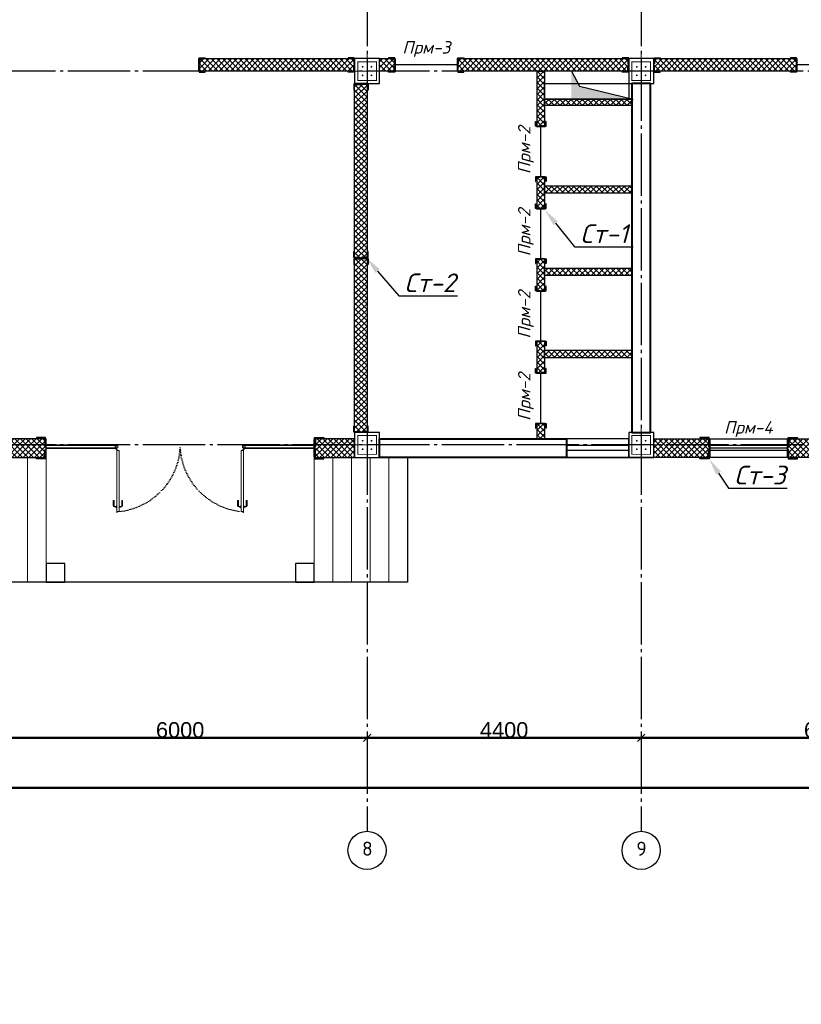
# Model space of a CAD drawing. Header units: millimetres. Extents: x -33345 to 4712671, y -3392 to 121473.
# Tile 270 of 656: x 1453483 to 1466028, y 60009 to 75810. Entities that reach past the tile are written whole.
import ezdxf
from ezdxf import colors
from ezdxf.entities.mleader import LeaderData, LeaderLine
from ezdxf.math import Vec2, Vec3

# ---------------------------------------------------------------- set-up
doc = ezdxf.new("R2010")
doc.units = ezdxf.units.MM
for name, pattern in [('CENTER2', [28.575, 19.05, -3.175, 3.175, -3.175]), ('DOT', [0.25, 0, -0.25]), ('ГОСТ 2.303 5', [24, 20, -1.5, 1, -1.5])]:
    doc.linetypes.add(name, pattern=pattern)
for name, color, linetype, lineweight in [('.', 7, 'Continuous', 15), ('5   0.30', 1, 'Continuous', 30), ('doors', 250, 'Continuous', 5), ('размер 0.09', 175, 'Continuous', 9)]:
    doc.layers.add(name, color=color, linetype=linetype, lineweight=lineweight)
for name, color, linetype in [('00-Axes', 1, 'CENTER2'), ('HA', 9, 'Continuous'), ('KIK-0-HSL-HTC', 7, 'Continuous')]:
    doc.layers.add(name, color=color, linetype=linetype)
doc.styles.add('ISO', font='isocpeui.ttf')
doc.styles.add('ISOCPEUR', font='isocpeui.ttf', dxfattribs={"height": 300})
doc.styles.add('ISOCPEUR_1.00', font='isocpeui.ttf')
doc.styles.get("Standard").update_dxf_attribs({"font": 'arial.ttf'})
doc.styles.add('ГОСТ 250', font='isocpeui.ttf', dxfattribs={"height": 250})
doc.dimstyles.new('ISO-25$0', dxfattribs={"dimtxt": 300, "dimasz": 200, "dimexe": 100, "dimexo": 300, "dimgap": 50, "dimtad": 1, "dimdec": 0, "dimtxsty": 'Standard', "dimblk": 'OBLIQUE', "dimcen": 250, "dimadec": 0, "dimazin": 0, "dimtfac": 1, "dimtdec": 0, "dimtmove": 0, "dimatfit": 3, "dimldrblk": 'OBLIQUE', "dimfxl": 1.25, "dimarcsym": 0})
pattern_1 = [(45, (-51557.93, -1455798.857), (-44.9012806, 44.9012806), []), (135, (-51557.93, -1455798.857), (-44.9012806, -44.9012806), [])]

# ---------------------------------------------------------------- blocks, each defined once
blk = doc.blocks.new('column')
at = {"lineweight": 0}
for points in [[(-68, 56, -1), (-68, 86, -1)], [(68, 56, 1), (68, 86, 1)], [(-68, -56, 1), (-68, -86, 1)], [(68, -56, -1), (68, -86, -1)]]:
    blk.add_hatch(color=0, dxfattribs=at).paths.add_polyline_path(points)
at = {"color": 0, "lineweight": 0}
for p, q in [((0, 300), (0, -300)), ((300, 0), (-300, 0))]:
    blk.add_line(p, q, dxfattribs=at)
at = {"lineweight": 30}
blk.add_lwpolyline([(-200, 200), (200, 200), (200, -200), (-200, -200)], close=True, dxfattribs=at)
at = {"color": 0, "lineweight": 0, "const_width": 15}
blk.add_lwpolyline([(150, -150), (150, 150), (-150, 150), (-150, -150)], close=True, dxfattribs=at)
blk = doc.blocks.new('_ArchTick')
at = {"color": 0, "linetype": 'ByBlock', "const_width": 0.15}
blk.add_lwpolyline([(-0.5, -0.5), (0.5, 0.5)], dxfattribs=at)
blk = doc.blocks.new('*D38')
at = {"color": 0, "lineweight": -2, "transparency": 16777216}
for p, q in [((21911, -1402), (21911, -1401)), ((21911, -1402), (27911, -1402)), ((27911, -1402), (27911, -1401))]:
    blk.add_line(p, q, dxfattribs=at)
at = {"layer": 'Defpoints', "color": 0, "lineweight": 0, "transparency": 16777216}
for p in [(21911, -1402), (27911, -1402), (27911, -1402)]:
    blk.add_point(p, dxfattribs=at)
at = {"color": 0, "lineweight": -2, "transparency": 16777216, "xscale": 120, "yscale": 120, "zscale": 120, "rotation": 180}
blk.add_blockref('_ArchTick', (21911, -1402), dxfattribs=at)
at = {"color": 0, "lineweight": -2, "transparency": 16777216, "xscale": 120, "yscale": 120, "zscale": 120}
blk.add_blockref('_ArchTick', (27911, -1402), dxfattribs=at)
at = {"color": 0, "lineweight": 0, "transparency": 16777216, "insert": (24911, -1277), "char_height": 250, "attachment_point": 5}
blk.add_mtext('6000', dxfattribs=at)
blk = doc.blocks.new('_Oblique')
at = {"color": 0, "linetype": 'ByBlock', "lineweight": -2}
blk.add_line((-0.5, -0.5), (0.5, 0.5), dxfattribs=at)
blk = doc.blocks.new('*D39')
at = {"color": 0, "lineweight": -2, "transparency": 16777216}
for p, q in [((27911, -1402), (32311, -1402)), ((27911, -1403), (27911, -1403)), ((32311, -1402), (32311, -1401))]:
    blk.add_line(p, q, dxfattribs=at)
at = {"layer": 'Defpoints', "color": 0, "lineweight": 0, "transparency": 16777216}
for p in [(27911, -1402), (32311, -1402), (32311, -1402)]:
    blk.add_point(p, dxfattribs=at)
at = {"color": 0, "lineweight": -2, "transparency": 16777216, "xscale": 120, "yscale": 120, "zscale": 120, "rotation": 180}
blk.add_blockref('_ArchTick', (27911, -1402), dxfattribs=at)
at = {"color": 0, "lineweight": -2, "transparency": 16777216, "xscale": 120, "yscale": 120, "zscale": 120}
blk.add_blockref('_ArchTick', (32311, -1402), dxfattribs=at)
at = {"color": 0, "lineweight": 0, "transparency": 16777216, "insert": (30111, -1277), "char_height": 250, "attachment_point": 5}
blk.add_mtext('4400', dxfattribs=at)
blk = doc.blocks.new('*D24')
at = {"color": 0, "lineweight": -2, "transparency": 16777216}
for p, q in [((1076847, -1539113), (1076847, -1539113)), ((1076847, -1539114), (1082847, -1539114)), ((1082847, -1539113), (1082847, -1539113))]:
    blk.add_line(p, q, dxfattribs=at)
at = {"layer": 'Defpoints', "color": 0, "lineweight": 50, "transparency": 16777216}
for p in [(1076847, -1539114), (1082847, -1539114), (1082847, -1539114)]:
    blk.add_point(p, dxfattribs=at)
at = {"color": 0, "lineweight": -2, "transparency": 16777216, "xscale": 120, "yscale": 120, "zscale": 120, "rotation": 180}
blk.add_blockref('_ArchTick', (1076847, -1539114), dxfattribs=at)
at = {"color": 0, "lineweight": -2, "transparency": 16777216, "xscale": 120, "yscale": 120, "zscale": 120}
blk.add_blockref('_ArchTick', (1082847, -1539114), dxfattribs=at)
at = {"color": 0, "lineweight": 0, "transparency": 16777216, "insert": (1079847, -1538988), "char_height": 250, "attachment_point": 5}
blk.add_mtext('6000', dxfattribs=at)
blk = doc.blocks.new('*D33')
at = {"color": 0, "lineweight": -2, "transparency": 16777216}
for p, q in [((-15089, -2202), (-15089, -2201)), ((44311, -2202), (-15089, -2202)), ((44311, -2202), (44311, -2201))]:
    blk.add_line(p, q, dxfattribs=at)
at = {"layer": 'Defpoints', "color": 0, "lineweight": 0, "transparency": 16777216}
for p in [(-15089, -2202), (-15089, -2202), (44311, -2202)]:
    blk.add_point(p, dxfattribs=at)
at = {"color": 0, "lineweight": -2, "transparency": 16777216, "xscale": 120, "yscale": 120, "zscale": 120, "rotation": 180}
blk.add_blockref('_ArchTick', (-15089, -2202), dxfattribs=at)
at = {"color": 0, "lineweight": -2, "transparency": 16777216, "xscale": 120, "yscale": 120, "zscale": 120}
blk.add_blockref('_ArchTick', (44311, -2202), dxfattribs=at)
at = {"color": 0, "lineweight": 0, "transparency": 16777216, "insert": (14611, -2077), "char_height": 250, "attachment_point": 5}
blk.add_mtext('59400', dxfattribs=at)
blk = doc.blocks.new('*U3545')
at = {"color": 0, "linetype": 'ByBlock', "lineweight": -2, "ltscale": 100}
blk.add_lwpolyline([(0, 0), (63, 0), (63, 2.7, 0.414214), (60.7, 5), (12, 5, -0.414214), (5, 12), (5, 60.7, 0.414214), (2.7, 63), (0, 63)], format="xyb", close=True, dxfattribs=at)
blk = doc.blocks.new('A$C0829442C')
at = {"layer": '5   0.30', "lineweight": 30, "ltscale": 200}
blk.add_line((0, 131), (0, 13.5), dxfattribs=at)
at = {"layer": '5   0.30', "lineweight": 30, "ltscale": 200, "xscale": -1, "rotation": 180}
blk.add_blockref('*U3545', (3.9, 146.4), dxfattribs=at)
at = {"layer": '5   0.30', "lineweight": 30, "ltscale": 200}
blk.add_blockref('*U3545', (3.9, 0), dxfattribs=at)
blk = doc.blocks.new('кывнорр')
at = {"color": 6, "lineweight": 30}
blk.add_lwpolyline([(1514816, 1530334), (1513466, 1530334), (1513466, 1530584), (1514816, 1530584)], close=True, dxfattribs=at)
blk = doc.blocks.new('fgfggggffsss')
at = {"layer": '00-Axes', "color": 251, "linetype": 'ГОСТ 2.303 5', "ltscale": 50, "true_color": 0x636466}
for points in [[(27910.7, 15497.8), (27910.7, -2902.2)], [(32310.7, 15497.8), (32310.7, -2902.2)], [(44510.7, 9297.8), (-20089.3, 9297.8)], [(44510.7, 3297.8), (-20089.3, 3297.8)]]:
    blk.add_lwpolyline(points, dxfattribs=at)
at = {"layer": '00-Axes', "color": 219, "linetype": 'ByBlock', "ltscale": 100, "true_color": 0x642165}
for centre in [(27910.7, -3208.2), (32310.7, -3208.2)]:
    blk.add_circle(centre, 306, dxfattribs=at)
at = {"layer": '00-Axes', "color": 219, "linetype": 'ByBlock', "ltscale": 100, "true_color": 0x642165, "char_height": 226.059, "attachment_point": 1, "style": 'ISOCPEUR_1.00'}
for s, insert in [('\\pxqc;{\\fISOCPEUR|b0|i0|c204|p34;8}', (27529.5, -3068.4)), ('\\pxqc;{\\fISOCPEUR|b0|i0|c204|p34;9}', (31929.5, -3068.4))]:
    blk.add_mtext_dynamic_manual_height_columns(s, width=772.479, gutter_width=706.4, heights=[0], dxfattribs=dict(at, insert=insert))
at = {"color": 18, "lineweight": 0, "true_color": 0x000000}
for base, p1, p2, picture, middle in [((27910.7, -1402.2), (21910.7, -1402.2), (27910.7, -1402.2), '*D38', (24910.7, -1276.6)), ((32310.7, -1402.2), (27910.7, -1402.2), (32310.7, -1402.2), '*D39', (30110.7, -1276.6)), ((-15089.3, -2202.2), (44310.7, -2202.2), (-15089.3, -2202.2), '*D33', (14610.7, -2076.6))]:
    dim = blk.add_linear_dim(base=base, p1=p1, p2=p2, dimstyle='ISO-25$0', dxfattribs=at)
    dim.commit()
    dim.dimension.update_dxf_attribs({"geometry": picture, "text_midpoint": middle})
dim = blk.add_linear_dim(base=(38310.7, -1402.2), p1=(32310.7, -1402.2), p2=(38310.7, -1402.2), dimstyle='ISO-25$0', dxfattribs=at)
dim.commit()
dim.dimension.update_dxf_attribs({"geometry": '*D24', "text_midpoint": (35310.7, -1276.6), "insert": (-1044536.1, 1537711.9)})

msp = doc.modelspace()

# ---------------------------------------------------------------- hatches: boundary and pattern name
at = {"layer": '.', "true_color": 0x636466}
h = msp.add_hatch(color=251, dxfattribs=at)
h.dxf.hatch_style = 1
h.paths.add_polyline_path([(1462465.448, 74743.748), (1462338.366, 74984.993), (1462338.366, 74534.993), (1463328.311, 74534.993)])
at = {"layer": 'KIK-0-HSL-HTC', "lineweight": 0}
h = msp.add_hatch(dxfattribs=at)
h.set_pattern_fill('ANSI37', color=154, scale=20)
h.set_pattern_definition(pattern_1)
h.paths.add_polyline_path([(1416258.311, 81184.993), (1417158.311, 81184.993), (1417158.311, 80884.993), (1416258.311, 80884.993)])
h.paths.add_polyline_path([(1418408.311, 81184.993), (1419708.311, 81184.993), (1419708.311, 80884.993), (1418408.311, 80884.993)])
h.paths.add_polyline_path([(1420958.311, 81184.993), (1421858.311, 81184.993), (1421858.311, 80884.993), (1420958.311, 80884.993)])
h.paths.add_polyline_path([(1422258.311, 81184.993), (1423158.311, 81184.993), (1423158.311, 80884.993), (1422258.311, 80884.993)])
h.paths.add_polyline_path([(1424408.311, 81184.993), (1425708.311, 81184.993), (1425708.311, 80884.993), (1424408.311, 80884.993)])
h.paths.add_polyline_path([(1426958.311, 81184.993), (1427858.311, 81184.993), (1427858.311, 80884.993), (1426958.311, 80884.993)])
h.paths.add_polyline_path([(1415858.311, 79884.993), (1416158.311, 79884.993), (1416158.311, 80784.993), (1415858.311, 80784.993)])
h.paths.add_polyline_path([(1416158.311, 78634.993), (1416158.311, 76809.993), (1415858.311, 76809.993), (1415858.311, 78634.993)])
h.paths.add_polyline_path([(1416158.311, 74784.993), (1416158.311, 74184.993), (1415858.311, 74184.993), (1415858.311, 74784.993)])
h.paths.add_polyline_path([(1415858.311, 72934.993), (1416158.311, 72934.993), (1416158.311, 71334.993), (1415858.311, 71334.993)])
h.paths.add_polyline_path([(1415858.311, 70084.993), (1416158.311, 70084.993), (1416158.311, 69184.993), (1415858.311, 69184.993)])
h.paths.add_polyline_path([(1417858.311, 69084.993), (1416258.311, 69084.993), (1416258.311, 68784.993), (1417858.311, 68784.993)])
h.paths.add_polyline_path([(1419558.311, 69084.993), (1418858.311, 69084.993), (1418858.311, 68784.993), (1419558.311, 68784.993)])
h.paths.add_polyline_path([(1421258.311, 69084.993), (1420558.311, 69084.993), (1420558.311, 68784.993), (1421258.311, 68784.993)])
h.paths.add_polyline_path([(1423408.198, 69084.993), (1422258.311, 69084.993), (1422258.311, 68784.993), (1423408.198, 68784.993)])
h.paths.add_polyline_path([(1425583.311, 68784.993), (1424008.198, 68784.993), (1424008.198, 69084.993), (1425583.311, 69084.993)])
h.paths.add_polyline_path([(1427858.311, 68784.993), (1427083.311, 68784.993), (1427083.311, 69084.993), (1427858.311, 69084.993)])
h.paths.add_polyline_path([(1431158.311, 69084.993), (1430108.311, 69084.993), (1430108.311, 68784.993), (1431158.311, 68784.993)])
h.paths.add_polyline_path([(1447258.311, 69084.993), (1448158.311, 69084.993), (1448158.311, 68784.993), (1447258.311, 68784.993)])
h.paths.add_polyline_path([(1449408.311, 69084.993), (1450708.311, 69084.993), (1450708.311, 68784.993), (1449408.311, 68784.993)])
h.paths.add_polyline_path([(1451958.311, 69084.993), (1452858.311, 69084.993), (1452858.311, 68784.993), (1451958.311, 68784.993)])
h.paths.add_polyline_path([(1453908.311, 69084.993), (1453258.311, 69084.993), (1453258.311, 68784.993), (1453908.311, 68784.993)])
h.paths.add_polyline_path([(1458858.311, 69084.993), (1458208.311, 69084.993), (1458208.311, 68784.993), (1458858.311, 68784.993)])
h.paths.add_polyline_path([(1463658.311, 69084.993), (1464558.311, 69084.993), (1464558.311, 68784.993), (1463658.311, 68784.993)])
h.paths.add_polyline_path([(1465808.311, 69084.993), (1467108.311, 69084.993), (1467108.311, 68784.993), (1465808.311, 68784.993)])
h.paths.add_polyline_path([(1468358.311, 69084.993), (1469258.311, 69084.993), (1469258.311, 68784.993), (1468358.311, 68784.993)])
h.paths.add_polyline_path([(1469658.311, 69084.993), (1470558.311, 69084.993), (1470558.311, 68784.993), (1469658.311, 68784.993)])
h.paths.add_polyline_path([(1471808.311, 69084.993), (1473108.311, 69084.993), (1473108.311, 68784.993), (1471808.311, 68784.993)])
h.paths.add_polyline_path([(1474358.311, 69084.993), (1475258.311, 69084.993), (1475258.311, 68784.993), (1474358.311, 68784.993)])
h.paths.add_polyline_path([(1475358.311, 69934.993), (1475658.311, 69934.993), (1475658.311, 69184.993), (1475358.311, 69184.993)])
h.paths.add_polyline_path([(1475358.311, 72784.993), (1475658.311, 72784.993), (1475658.311, 71184.993), (1475358.311, 71184.993)])
h.paths.add_polyline_path([(1475658.311, 74784.993), (1475658.311, 74034.993), (1475358.311, 74034.993), (1475358.311, 74784.993)])
h.paths.add_polyline_path([(1475358.311, 75809.993), (1475658.311, 75809.993), (1475658.311, 75184.993), (1475358.311, 75184.993)])
h.paths.add_polyline_path([(1475358.311, 78634.993), (1475658.311, 78634.993), (1475658.311, 76809.993), (1475358.311, 76809.993)])
h.paths.add_polyline_path([(1475658.311, 80784.993), (1475658.311, 79884.993), (1475358.311, 79884.993), (1475358.311, 80784.993)])
h.paths.add_polyline_path([(1474358.311, 81184.993), (1475258.311, 81184.993), (1475258.311, 80884.993), (1474358.311, 80884.993)])
h.paths.add_polyline_path([(1471808.311, 81184.993), (1473108.311, 81184.993), (1473108.311, 80884.993), (1471808.311, 80884.993)])
h.paths.add_polyline_path([(1469658.311, 81184.993), (1470558.311, 81184.993), (1470558.311, 80884.993), (1469658.311, 80884.993)])
h.paths.add_polyline_path([(1468358.311, 81184.993), (1469258.311, 81184.993), (1469258.311, 80884.993), (1468358.311, 80884.993)])
h.paths.add_polyline_path([(1465808.311, 81184.993), (1467108.311, 81184.993), (1467108.311, 80884.993), (1465808.311, 80884.993)])
h.paths.add_polyline_path([(1463658.311, 81184.993), (1464558.311, 81184.993), (1464558.311, 80884.993), (1463658.311, 80884.993)])
h.paths.add_polyline_path([(1457958.311, 81184.993), (1458858.311, 81184.993), (1458858.311, 80884.993), (1457958.311, 80884.993)])
h.paths.add_polyline_path([(1455408.311, 81184.993), (1456708.311, 81184.993), (1456708.311, 80884.993), (1455408.311, 80884.993)])
h.paths.add_polyline_path([(1453258.311, 81184.993), (1454158.311, 81184.993), (1454158.311, 80884.993), (1453258.311, 80884.993)])
h.paths.add_polyline_path([(1451958.311, 81184.993), (1452858.311, 81184.993), (1452858.311, 80884.993), (1451958.311, 80884.993)])
h.paths.add_polyline_path([(1449408.311, 81184.993), (1450708.311, 81184.993), (1450708.311, 80884.993), (1449408.311, 80884.993)])
h.paths.add_polyline_path([(1447258.311, 81184.993), (1448158.311, 81184.993), (1448158.311, 80884.993), (1447258.311, 80884.993)])
h.paths.add_polyline_path([(1440258.311, 81184.993), (1446858.311, 81184.993), (1446858.311, 80884.993), (1440258.311, 80884.993)])
h.paths.add_polyline_path([(1438958.311, 81184.993), (1439858.311, 81184.993), (1439858.311, 80884.993), (1438958.311, 80884.993)])
h.paths.add_polyline_path([(1436408.311, 81184.993), (1437708.311, 81184.993), (1437708.311, 80884.993), (1436408.311, 80884.993)])
h.paths.add_polyline_path([(1434258.311, 81184.993), (1435158.311, 81184.993), (1435158.311, 80884.993), (1434258.311, 80884.993)])
h.paths.add_polyline_path([(1415858.311, 75809.993), (1415858.311, 75184.993), (1416158.311, 75184.993), (1416158.311, 75809.993)])
h = msp.add_hatch(dxfattribs=at)
h.set_pattern_fill('ANSI37', color=154, scale=20)
h.set_pattern_definition(pattern_1)
h.paths.add_polyline_path([(1416158.311, 77364.993), (1417748.311, 77364.993), (1417748.311, 77164.993), (1416158.311, 77164.993)])
h.paths.add_polyline_path([(1419118.311, 80884.993), (1419118.311, 77364.993), (1420608.311, 77364.993), (1420608.311, 77164.993), (1418748.311, 77164.993), (1418748.311, 77364.993), (1418998.311, 77364.993), (1418998.311, 80884.993)])
h.paths.add_polyline_path([(1421978.311, 77364.993), (1423688.311, 77364.993), (1423688.311, 77164.993), (1421608.311, 77164.993), (1421608.311, 77364.993), (1421858.311, 77364.993), (1421858.311, 80784.993), (1421978.311, 80784.993)])
h.paths.add_polyline_path([(1424958.311, 77735.437), (1424958.311, 77364.993), (1426608.311, 77364.993), (1426608.311, 77164.993), (1424688.311, 77164.993), (1424688.311, 77364.993), (1424838.311, 77364.993), (1424838.311, 77735.437)])
h.paths.add_polyline_path([(1424838.311, 80335.437), (1424838.311, 80884.993), (1424958.311, 80884.993), (1424958.311, 80335.437)])
h.paths.add_polyline_path([(1427978.311, 77364.993), (1429588.311, 77364.993), (1429588.311, 77164.993), (1427608.311, 77164.993), (1427608.311, 77364.993), (1427858.311, 77364.993), (1427858.311, 80784.993), (1427978.311, 80784.993)])
h.paths.add_polyline_path([(1430958.311, 77364.993), (1432888.311, 77364.993), (1432888.311, 77164.993), (1430588.311, 77164.993), (1430588.311, 77364.993), (1430838.311, 77364.993), (1430838.311, 80884.993), (1430958.311, 80884.993)])
h.paths.add_polyline_path([(1435598.311, 77364.993), (1435598.311, 77164.993), (1433888.311, 77164.993), (1433888.311, 77364.993)])
h.paths.add_polyline_path([(1434138.311, 77364.993), (1434258.311, 77364.993), (1434258.311, 80784.993), (1434138.311, 80784.993)])
h.paths.add_polyline_path([(1436848.311, 77364.993), (1436968.311, 77364.993), (1436968.311, 80884.993), (1436848.311, 80884.993)])
h.paths.add_polyline_path([(1436598.311, 77164.993), (1436598.311, 77364.993), (1438608.311, 77364.993), (1438608.311, 77164.993)])
h.paths.add_polyline_path([(1439958.311, 77364.993), (1439958.311, 77164.993), (1439608.311, 77164.993), (1439608.311, 77364.993)])
h.paths.add_polyline_path([(1421958.311, 72164.993), (1421958.311, 72284.993), (1420643.311, 72284.993), (1420643.311, 73504.993), (1420938.311, 73504.993), (1420938.311, 73624.993), (1420643.311, 73624.993), (1420643.311, 74984.993), (1420523.311, 74984.993), (1420523.311, 73624.993), (1420403.311, 73624.993), (1420403.311, 73504.993), (1420523.311, 73504.993), (1420523.311, 72284.993), (1419308.311, 72284.993), (1419308.311, 73504.993), (1419603.311, 73504.993), (1419603.311, 73624.993), (1419308.311, 73624.993), (1419308.311, 74984.993), (1419188.311, 74984.993), (1419188.311, 69084.993), (1419308.311, 69084.993), (1419308.311, 72164.993)])
h.paths.add_polyline_path([(1419573.311, 75184.993), (1416258.311, 75184.993), (1416258.311, 74984.993), (1419573.311, 74984.993)])
h.paths.add_polyline_path([(1420908.311, 75184.993), (1420373.311, 75184.993), (1420373.311, 74984.993), (1420908.311, 74984.993)])
h.paths.add_polyline_path([(1421708.311, 74984.993), (1421858.311, 74984.993), (1421858.311, 75184.993), (1421708.311, 75184.993)])
h.paths.add_polyline_path([(1423358.311, 75184.993), (1423358.311, 74984.993), (1422258.311, 74984.993), (1422258.311, 75184.993)])
h.paths.add_polyline_path([(1422158.311, 73624.993), (1422158.311, 73504.993), (1422646.676, 73504.993), (1422646.676, 73624.993)])
h.paths.add_polyline_path([(1421958.311, 73624.993), (1421738.311, 73624.993), (1421738.311, 73504.993), (1421958.311, 73504.993)], flags=17)
h.paths.add_polyline_path([(1417858.311, 72934.993), (1418268.311, 72934.993), (1418268.311, 72814.993), (1417858.311, 72814.993)])
h.paths.add_polyline_path([(1419068.311, 72934.993), (1419188.311, 72934.993), (1419188.311, 72814.993), (1419068.311, 72814.993)])
h.paths.add_polyline_path([(1416658.311, 72814.993), (1416158.311, 72814.993), (1416158.311, 72934.993), (1416658.311, 72934.993)])
h.paths.add_polyline_path([(1419458.311, 70384.993), (1419308.311, 70384.993), (1419308.311, 70504.993), (1419458.311, 70504.993)], flags=17)
h.paths.add_polyline_path([(1421958.311, 70504.993), (1420458.311, 70504.993), (1420458.311, 70384.993), (1421958.311, 70384.993)], flags=17)
h.paths.add_polyline_path([(1422158.311, 70504.993), (1422158.311, 70384.993), (1422448.311, 70384.993), (1422448.311, 70504.993)])
h.paths.add_polyline_path([(1424458.311, 70504.993), (1424458.311, 70384.993), (1424608.311, 70384.993), (1424608.311, 70504.993)])
h.paths.add_polyline_path([(1424728.311, 69084.993), (1424608.311, 69084.993), (1424608.311, 74984.993), (1424728.311, 74984.993)])
h.paths.add_polyline_path([(1424468.311, 73504.993), (1424468.311, 73624.993), (1424608.311, 73624.993), (1424608.311, 73504.993)], flags=17)
h.paths.add_polyline_path([(1424358.311, 74984.993), (1424358.311, 75184.993), (1427858.311, 75184.993), (1427858.311, 74984.993)])
h.paths.add_polyline_path([(1427978.311, 74784.993), (1427978.311, 69184.993), (1427858.311, 69184.993), (1427858.311, 74784.993)])
h.paths.add_polyline_path([(1431158.311, 74984.993), (1431158.311, 69084.993), (1431038.311, 69084.993), (1431038.311, 74984.993)])
h.paths.add_polyline_path([(1433858.311, 75184.993), (1433858.311, 74984.993), (1430288.646, 74984.993), (1430288.646, 75184.993)])
h.paths.add_polyline_path([(1428258.311, 75184.993), (1429288.646, 75184.993), (1429288.646, 74984.993), (1428258.311, 74984.993)])
h.paths.add_polyline_path([(1450588.311, 80884.993), (1450708.311, 80884.993), (1450708.311, 77364.994), (1450588.311, 77364.994)])
h.paths.add_polyline_path([(1450958.311, 77164.993), (1448508.311, 77164.993), (1448508.311, 77364.994), (1450958.311, 77364.994)])
h.paths.add_polyline_path([(1447508.311, 77164.993), (1447158.311, 77164.993), (1447158.311, 77365.994), (1447508.311, 77365.994)])
h.paths.add_polyline_path([(1456958.311, 77164.993), (1451958.311, 77164.993), (1451958.311, 77364.994), (1456958.311, 77364.994)])
h.paths.add_polyline_path([(1456588.311, 80884.993), (1456708.311, 80884.993), (1456708.311, 77364.994), (1456588.311, 77364.994)])
h.paths.add_polyline_path([(1463628.311, 77164.993), (1457958.311, 77164.993), (1457958.311, 77364.993), (1463628.311, 77364.994)])
h.paths.add_polyline_path([(1463258.311, 80784.993), (1463378.311, 80784.993), (1463378.311, 77364.994), (1463258.311, 77364.994)])
h.paths.add_polyline_path([(1469628.311, 77164.993), (1464628.311, 77164.993), (1464628.311, 77364.994), (1469628.311, 77364.994)])
h.paths.add_polyline_path([(1456358.311, 75184.993), (1458858.311, 75184.993), (1458858.311, 74984.993), (1456358.311, 74984.993)])
h.paths.add_polyline_path([(1459508.311, 74984.993), (1459258.311, 74984.993), (1459258.311, 75184.993), (1459508.311, 75184.993)])
h.paths.add_polyline_path([(1460508.311, 75184.993), (1463258.311, 75184.993), (1463258.311, 74984.993), (1460508.311, 74984.993)])
h.paths.add_polyline_path([(1465958.311, 75184.993), (1465958.311, 74984.993), (1463658.311, 74984.993), (1463658.311, 75184.993)])
h.paths.add_polyline_path([(1458858.311, 74784.993), (1459058.311, 74784.993), (1459058.311, 69184.993), (1458858.311, 69184.993)])
h.paths.add_polyline_path([(1461908.316, 73144.993), (1463308.311, 73144.993), (1463308.311, 73024.993), (1461908.316, 73024.993)])
h.paths.add_polyline_path([(1461908.316, 71824.993), (1463308.311, 71824.993), (1463308.311, 71704.993), (1461908.316, 71704.993)])
h.paths.add_polyline_path([(1461908.316, 70504.993), (1463308.311, 70504.993), (1463308.311, 70384.993), (1461908.316, 70384.993)])
h.paths.add_polyline_path([(1461788.316, 72774.993), (1461788.316, 73294.993), (1461908.316, 73294.993), (1461908.316, 72774.993)])
h.paths.add_polyline_path([(1461788.316, 71454.993), (1461788.316, 71974.993), (1461908.316, 71974.993), (1461908.316, 71454.993)])
h.paths.add_polyline_path([(1461788.316, 70134.993), (1461788.316, 70654.993), (1461908.316, 70654.993), (1461908.316, 70134.993)])
h.paths.add_polyline_path([(1461908.316, 74534.993), (1463308.311, 74534.993), (1463308.311, 74434.993), (1461908.316, 74434.993)])
h.paths.add_polyline_path([(1461788.316, 74094.993), (1461788.316, 74984.993), (1461908.316, 74984.993), (1461908.316, 74094.993)])
h.paths.add_polyline_path([(1461908.316, 69334.993), (1461908.316, 69084.993), (1461788.316, 69084.993), (1461788.316, 69334.993)])
h.paths.add_polyline_path([(1466958.311, 75184.993), (1469258.311, 75184.993), (1469258.311, 74984.993), (1466958.311, 74984.993)])
h.paths.add_polyline_path([(1471958.311, 74984.993), (1469658.311, 74984.993), (1469658.311, 75184.993), (1471958.311, 75184.993)])
h.paths.add_polyline_path([(1469258.311, 74784.993), (1469378.311, 74784.993), (1469378.311, 69184.993), (1469258.311, 69184.993)])
h.paths.add_polyline_path([(1472958.311, 75184.993), (1475258.311, 75184.993), (1475258.311, 74984.993), (1472958.311, 74984.993)])
h.paths.add_polyline_path([(1470628.311, 77364.994), (1475358.311, 77364.994), (1475358.311, 77164.993), (1470628.311, 77164.993)])
h.paths.add_polyline_path([(1469258.311, 80784.993), (1469378.311, 80784.993), (1469378.311, 77364.994), (1469258.311, 77364.994)])
edge = h.paths.add_edge_path()
edge.add_line((1422158.311, 72164.993), (1423488.311, 72164.993))
edge.add_line((1423488.311, 72164.993), (1423488.311, 70504.993))
edge.add_line((1423488.311, 70504.993), (1423248.311, 70504.993))
edge.add_line((1423248.311, 70504.993), (1423248.311, 70384.993))
edge.add_line((1423248.311, 70384.993), (1423658.311, 70384.993))
edge.add_line((1423658.311, 70384.993), (1423658.311, 70504.993))
edge.add_line((1423658.311, 70504.993), (1423608.311, 70504.993))
edge.add_line((1423608.311, 70504.993), (1423608.311, 72164.993))
edge.add_line((1423608.311, 72164.993), (1424608.311, 72164.993))
edge.add_line((1424608.311, 72164.993), (1424608.311, 72284.993))
edge.add_line((1424608.311, 72284.993), (1423608.311, 72284.993))
edge.add_line((1423608.311, 72284.993), (1423608.311, 73504.993))
edge.add_line((1423608.311, 73504.993), (1423668.311, 73504.993))
edge.add_line((1423668.311, 73504.993), (1423668.311, 73624.993))
edge.add_line((1423668.311, 73624.993), (1423446.676, 73624.993))
edge.add_line((1423446.676, 73624.993), (1423446.676, 73504.993))
edge.add_line((1423446.676, 73504.993), (1423488.311, 73504.993))
edge.add_line((1423488.311, 73504.993), (1423488.311, 72284.993))
edge.add_line((1423488.311, 72284.993), (1422158.311, 72284.993))

# ---------------------------------------------------------------- linework, layer by layer
at = {"color": 177, "lineweight": 30, "true_color": 0x293189}
for p, q in [((1460508.311, 75084.993), (1459508.311, 75084.993)), ((1466958.311, 75084.993), (1465958.311, 75084.993))]:
    msp.add_line(p, q, dxfattribs=at)
at = {"color": 6, "lineweight": 30}
for p, q in [((1461848.316, 73294.993), (1461848.316, 74094.993)), ((1461848.316, 71974.993), (1461848.316, 72774.993)), ((1461848.316, 70654.993), (1461848.315, 71454.993)), ((1461848.316, 69334.993), (1461848.316, 70134.993)), ((1465808.311, 68934.994), (1464558.311, 68934.994))]:
    msp.add_line(p, q, dxfattribs=at)
at = {"color": 5}
for p, q in [((1463258.304, 68974.993), (1462258.304, 68974.993)), ((1463258.304, 68894.993), (1462258.304, 68894.993)), ((1465808.311, 68974.993), (1464558.311, 68974.993)), ((1465808.311, 68894.993), (1464558.311, 68894.993))]:
    msp.add_line(p, q, dxfattribs=at)
at = {"color": 18, "true_color": 0x000000}
msp.add_lwpolyline([(1415858.311, 81184.993), (1475658.311, 81184.993), (1475658.311, 80154.993), (1477618.311, 80154.993), (1477618.311, 73684.993), (1475658.311, 73684.993), (1475658.311, 68784.993), (1459708.311, 68784.993), (1459708.311, 66784.993), (1452708.311, 66784.993)], dxfattribs=at)
msp.add_lwpolyline([(1462338.366, 74984.993), (1462465.448, 74743.748), (1463328.311, 74534.993)])
at = {"color": 244, "lineweight": 40, "true_color": 0x991b1e}
for points in [[(1463608.311, 74784.993), (1463308.311, 74784.993), (1463308.311, 69184.993), (1463608.311, 69184.993)], [(1459258.311, 69084.993), (1462258.304, 69084.993), (1462258.304, 68784.993), (1459258.311, 68784.993)]]:
    msp.add_lwpolyline(points, close=True, dxfattribs=at)
for points in [[(1463258.304, 69084.993), (1462258.304, 69084.993), (1462258.304, 68784.993), (1463258.304, 68784.993)], [(1464558.311, 69084.993), (1465808.311, 69084.993), (1465808.311, 68784.993), (1464558.311, 68784.993)]]:
    msp.add_lwpolyline(points, close=True)
at = {"color": 18, "lineweight": 0, "true_color": 0x000000}
for points in [[(1453608.311, 66784.993), (1453608.311, 68784.993)], [(1453908.311, 66784.993), (1453908.311, 68784.993)], [(1458208.311, 66784.993), (1458208.311, 68784.993)], [(1458508.311, 66784.993), (1458508.311, 68784.993)], [(1458808.311, 66784.993), (1458808.311, 68784.993)], [(1459108.311, 66784.993), (1459108.311, 68784.993)], [(1459408.311, 66784.993), (1459408.311, 68784.993)], [(1459708.311, 66784.993), (1459708.311, 68784.993)], [(1452408.311, 66784.993), (1459708.311, 66784.993)]]:
    msp.add_lwpolyline(points, dxfattribs=at)
at = {"color": 244, "lineweight": 30, "true_color": 0x991b1e}
for points in [[(1453908.311, 66784.993), (1454208.311, 66784.993), (1454208.311, 67084.993), (1453908.311, 67084.993)], [(1457908.311, 66784.993), (1458208.311, 66784.993), (1458208.311, 67084.993), (1457908.311, 67084.993)]]:
    msp.add_lwpolyline(points, close=True, dxfattribs=at)
at = {"layer": 'doors', "color": 5}
for p, q in [((1455016.986, 68984.993), (1453908.311, 68984.993)), ((1455016.986, 68976.812), (1453908.311, 68976.812)), ((1455016.986, 68938.633), (1453908.311, 68938.633)), ((1455016.986, 68930.452), (1453908.311, 68930.452)), ((1457099.635, 68984.993), (1458208.311, 68984.993)), ((1457099.635, 68976.812), (1458208.311, 68976.812)), ((1457099.635, 68938.633), (1458208.311, 68938.633)), ((1457099.635, 68930.452), (1458208.311, 68930.452))]:
    msp.add_line(p, q, dxfattribs=at)
at = {"layer": 'doors', "color": 250}
for p, q in [((1455016.986, 68930.452), (1455016.986, 68984.993)), ((1455016.986, 68984.993), (1455041.53, 68984.993)), ((1455016.986, 68976.812), (1455057.892, 68976.812)), ((1455016.986, 68938.633), (1455057.892, 68938.633)), ((1455016.986, 68930.452), (1455041.53, 68930.452)), ((1455033.349, 68938.633), (1455033.349, 68976.812)), ((1455041.53, 68984.993), (1455041.53, 68976.812)), ((1455041.53, 68930.452), (1455041.53, 68938.633)), ((1455041.53, 68909.999), (1455041.53, 67902.763)), ((1455041.53, 68909.999), (1455049.711, 68909.999)), ((1455049.711, 68909.999), (1455049.711, 68897.727)), ((1455049.711, 68909.999), (1455049.711, 68897.727)), ((1455049.711, 68897.727), (1455078.345, 68897.727)), ((1455057.892, 68938.633), (1455057.892, 68976.812)), ((1455078.345, 68897.727), (1455078.345, 67915.035)), ((1457038.276, 68897.727), (1457038.276, 67915.035)), ((1457066.911, 68897.727), (1457038.276, 68897.727)), ((1457058.729, 68938.633), (1457058.729, 68976.812)), ((1457099.635, 68976.812), (1457058.729, 68976.812)), ((1457099.635, 68938.633), (1457058.729, 68938.633)), ((1457066.911, 68909.999), (1457066.911, 68897.727)), ((1457066.911, 68909.999), (1457066.911, 68897.727)), ((1457075.092, 68909.999), (1457066.911, 68909.999)), ((1457099.635, 68984.993), (1457075.092, 68984.993)), ((1457075.092, 68984.993), (1457075.092, 68976.812)), ((1457075.092, 68930.452), (1457075.092, 68938.633)), ((1457099.635, 68930.452), (1457075.092, 68930.452)), ((1457075.092, 68909.999), (1457075.092, 67902.763)), ((1457083.273, 68938.633), (1457083.273, 68976.812)), ((1457099.635, 68930.452), (1457099.635, 68984.993)), ((1454997.351, 68093.152), (1454984.261, 68093.152)), ((1454984.261, 68093.152), (1454984.261, 68016.249)), ((1454997.351, 68093.152), (1454997.351, 68016.249)), ((1455037.439, 67999.886), (1455013.714, 67999.886)), ((1455037.439, 67986.796), (1455013.714, 67986.796)), ((1455037.439, 68013.794), (1455041.53, 68013.794)), ((1455037.439, 68013.794), (1455037.439, 67972.888)), ((1455037.439, 67972.888), (1455041.53, 67972.888)), ((1455078.345, 68013.794), (1455082.436, 68013.794)), ((1455078.345, 67972.888), (1455082.436, 67972.888)), ((1455082.436, 67972.888), (1455082.436, 68013.794)), ((1455082.436, 67999.886), (1455106.161, 67999.886)), ((1455082.436, 67986.796), (1455106.161, 67986.796)), ((1455135.613, 68093.152), (1455122.524, 68093.152)), ((1455122.524, 68093.152), (1455122.524, 68016.249)), ((1455135.613, 68093.152), (1455135.613, 68016.249)), ((1456981.008, 68093.152), (1456994.098, 68093.152)), ((1456981.008, 68093.152), (1456981.008, 68016.249)), ((1456994.098, 68093.152), (1456994.098, 68016.249)), ((1457034.186, 67999.886), (1457010.46, 67999.886)), ((1457034.186, 67986.796), (1457010.46, 67986.796)), ((1457034.186, 67972.888), (1457034.186, 68013.794)), ((1457038.276, 68013.794), (1457034.186, 68013.794)), ((1457038.276, 67972.888), (1457034.186, 67972.888)), ((1457079.182, 68013.794), (1457075.092, 68013.794)), ((1457079.182, 67972.888), (1457075.092, 67972.888)), ((1457079.182, 68013.794), (1457079.182, 67972.888)), ((1457079.182, 67999.886), (1457102.908, 67999.886)), ((1457079.182, 67986.796), (1457102.908, 67986.796)), ((1457119.27, 68093.152), (1457132.36, 68093.152)), ((1457119.27, 68093.152), (1457119.27, 68016.249)), ((1457132.36, 68093.152), (1457132.36, 68016.249)), ((1455049.711, 67902.763), (1455041.53, 67902.763)), ((1455078.345, 67915.035), (1455049.711, 67915.035)), ((1455049.711, 67915.035), (1455049.711, 67902.763)), ((1455049.711, 67915.035), (1455049.711, 67915.035)), ((1455049.711, 67915.035), (1455049.711, 67915.035)), ((1457038.276, 67915.035), (1457066.911, 67915.035)), ((1457066.911, 67915.035), (1457066.911, 67902.763)), ((1457066.911, 67915.035), (1457066.911, 67915.035)), ((1457066.911, 67915.035), (1457066.911, 67915.035)), ((1457066.911, 67902.763), (1457075.092, 67902.763))]:
    msp.add_line(p, q, dxfattribs=at)
for centre in [(1455033.349, 68922.271), (1457083.273, 68922.271)]:
    msp.add_circle(centre, 6.136, dxfattribs=at)
at = {"layer": 'doors', "color": 250, "linetype": 'DOT', "ltscale": 100}
for centre, start, end in [((1454966.072, 69003.417), 275.8895626, 356.6055841), ((1457150.549, 69003.417), 183.3944159, 264.1104374)]:
    msp.add_arc(centre, 1094.158, start, end, dxfattribs=at)
at = {"layer": 'doors', "color": 250}
for centre, radius, start, end in [((1455013.714, 68016.249), 29.452, 180, 270), ((1455013.714, 68016.249), 16.362, 180, 270), ((1455106.161, 68016.249), 16.362, 270, 0), ((1455106.161, 68016.249), 29.452, 270, 0), ((1457010.46, 68016.249), 29.452, 180, 270), ((1457010.46, 68016.249), 16.362, 180, 270), ((1457102.908, 68016.249), 29.452, 270, 0), ((1457102.908, 68016.249), 16.362, 270, 0)]:
    msp.add_arc(centre, radius, start, end, dxfattribs=at)
at = {"layer": 'HA', "color": 250, "lineweight": 30, "ltscale": 100}
for points in [[(1456358.311, 75184.993), (1458858.311, 75184.993), (1458858.311, 74984.993), (1456358.311, 74984.993)], [(1459508.311, 74984.993), (1459258.311, 74984.993), (1459258.311, 75184.993), (1459508.311, 75184.993)], [(1460508.311, 75184.993), (1463258.311, 75184.993), (1463258.311, 74984.993), (1460508.311, 74984.993)], [(1465958.311, 75184.993), (1465958.311, 74984.993), (1463658.311, 74984.993), (1463658.311, 75184.993)], [(1461788.316, 74094.993), (1461788.316, 74984.993), (1461908.316, 74984.993), (1461908.316, 74094.993)], [(1458858.311, 74784.993), (1459058.311, 74784.993), (1459058.311, 69184.993), (1458858.311, 69184.993)], [(1461908.316, 74534.993), (1463308.311, 74534.993), (1463308.311, 74434.993), (1461908.316, 74434.993)], [(1461788.316, 72774.993), (1461788.316, 73294.993), (1461908.316, 73294.993), (1461908.316, 72774.993)], [(1461908.316, 73144.993), (1463308.311, 73144.993), (1463308.311, 73024.993), (1461908.316, 73024.993)], [(1461788.316, 71454.993), (1461788.316, 71974.993), (1461908.316, 71974.993), (1461908.316, 71454.993)], [(1461908.316, 71824.993), (1463308.311, 71824.993), (1463308.311, 71704.993), (1461908.316, 71704.993)], [(1461788.316, 70134.993), (1461788.316, 70654.993), (1461908.316, 70654.993), (1461908.316, 70134.993)], [(1461908.316, 70504.993), (1463308.311, 70504.993), (1463308.311, 70384.993), (1461908.316, 70384.993)], [(1461908.316, 69334.993), (1461908.316, 69084.993), (1461788.316, 69084.993), (1461788.316, 69334.993)], [(1453908.311, 69084.993), (1453258.311, 69084.993), (1453258.311, 68784.993), (1453908.311, 68784.993)], [(1458858.311, 69084.993), (1458208.311, 69084.993), (1458208.311, 68784.993), (1458858.311, 68784.993)], [(1463658.311, 69084.993), (1464558.311, 69084.993), (1464558.311, 68784.993), (1463658.311, 68784.993)], [(1465808.311, 69084.993), (1467108.311, 69084.993), (1467108.311, 68784.993), (1465808.311, 68784.993)]]:
    msp.add_lwpolyline(points, close=True, dxfattribs=at)

# ---------------------------------------------------------------- block references
at = {"color": 244, "lineweight": 50, "true_color": 0x991b1e}
msp.add_blockref('fgfggggffsss', (1431147.599, 65687.242), dxfattribs=at)
at = {"color": 6, "lineweight": 30}
msp.add_blockref('кывнорр', (-51557.929, -1455798.857), dxfattribs=at)
at = {"xscale": -1, "rotation": 270}
for p in [(1459058.311, 74984.993), (1463458.311, 74984.993), (1459058.311, 68984.993), (1463458.311, 68984.993)]:
    msp.add_blockref('column', p, dxfattribs=at)
at = {"layer": 'размер 0.09', "lineweight": 30, "ltscale": 200}
for p, xscale, yscale, zscale, rotation in [((1456358.311, 75197.491), -1.556924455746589, 1.556924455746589, 1.556924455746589, 179.9999551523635), ((1458858.311, 75197.491), 1.556924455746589, 1.556924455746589, 1.556924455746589, 180.0000448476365), ((1459508.311, 75197.491), 1.556924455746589, 1.556924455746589, 1.556924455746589, 180.0000448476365), ((1460508.311, 75197.491), -1.556924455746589, 1.556924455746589, 1.556924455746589, 179.9999551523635), ((1463258.311, 75197.491), 1.556924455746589, 1.556924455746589, 1.556924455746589, 180.0000448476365), ((1463658.311, 75197.491), -1.556924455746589, 1.556924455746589, 1.556924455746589, 179.9999551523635), ((1465958.311, 75197.491), 1.556924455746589, 1.556924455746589, 1.556924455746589, 180.0000448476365), ((1458845.813, 74784.993), 1.556924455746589, 1.556924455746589, 1.556924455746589, 270.0000448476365), ((1461933.994, 74094.993), 1.185761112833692, 1.185761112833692, 1.185761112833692, 90.00004484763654), ((1461933.994, 73294.993), -1.185761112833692, 1.185761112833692, 1.185761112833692, 89.99995515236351), ((1461933.994, 72774.993), 1.185761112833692, 1.185761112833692, 1.185761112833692, 90.00004484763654), ((1458845.813, 71984.993), -1.556924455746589, 1.556924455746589, 1.556924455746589, 269.9999551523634), ((1458845.813, 71984.993), 1.556924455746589, 1.556924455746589, 1.556924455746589, 270.0000448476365), ((1461933.994, 71974.993), -1.185761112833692, 1.185761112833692, 1.185761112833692, 89.99995515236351), ((1461933.994, 71454.993), 1.185761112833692, 1.185761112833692, 1.185761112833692, 90.00004484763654), ((1461933.994, 70654.993), -1.185761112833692, 1.185761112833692, 1.185761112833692, 89.99995515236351), ((1461933.994, 70134.993), 1.185761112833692, 1.185761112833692, 1.185761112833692, 90.00004484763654), ((1458845.813, 69184.993), -1.556924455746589, 1.556924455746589, 1.556924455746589, 269.9999551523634), ((1461933.994, 69334.993), -1.185761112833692, 1.185761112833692, 1.185761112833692, 89.99995515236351), ((1453908.311, 69104.869), 2.351013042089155, 2.351013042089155, 2.351013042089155, 180.0000448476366), ((1458208.311, 69104.869), -2.351013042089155, 2.351013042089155, 2.351013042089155, 179.9999551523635), ((1464558.311, 69104.869), 2.351013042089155, 2.351013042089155, 2.351013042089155, 180.0000448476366), ((1465808.311, 69104.869), -2.351013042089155, 2.351013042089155, 2.351013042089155, 179.9999551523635)]:
    msp.add_blockref('A$C0829442C', p, dxfattribs=dict(at, xscale=xscale, yscale=yscale, zscale=zscale, rotation=rotation))

# ---------------------------------------------------------------- texts
at = {"transparency": 33554687, "char_height": 200, "attachment_point": 1, "style": 'ГОСТ 250'}
for s, insert in [('{\\C5;Прм-3}', (1459624.899, 75465.81)), ('{\\C6;Прм-4}', (1464788.815, 69367.851))]:
    msp.add_mtext_dynamic_manual_height_columns(s, width=5615.66788, gutter_width=1250, heights=[260], dxfattribs=dict(at, insert=insert))
at = {"transparency": 33554687, "char_height": 200, "attachment_point": 1, "rotation": 90, "style": 'ГОСТ 250'}
for insert in [(1461480.891, 73332.075), (1461480.891, 72012.075), (1461480.891, 70692.075), (1461480.891, 69372.075)]:
    msp.add_mtext_dynamic_manual_height_columns('Прм-2', width=5615.66788, gutter_width=1250, heights=[260], dxfattribs=dict(at, insert=insert))
at = {"insert": (351439.431, 62275.551), "char_height": 500, "width": 9875.6458, "attachment_point": 1, "style": 'ISO'}
msp.add_mtext('\\pi4343.31532;{\\LА-А\\P\\pi0;Армирование приямка. M 1:20}', dxfattribs=at)

# ---------------------------------------------------------------- leaders
at = {"transparency": 33554687}
ml = msp.add_multileader_mtext('Standard', dxfattribs=at)
ml.set_content('Ст-1', color=256, style='ISOCPEUR')
ml.set_leader_properties(color=256)
ml.build(insert=Vec2(0, 0))
ml.multileader.update_dxf_attribs({"text_left_attachment_type": 6, "text_right_attachment_type": 6, "dogleg_length": 1.827, "arrow_head_size": 274.097})
ctx = ml.context
ctx.base_point, ctx.char_height, ctx.arrow_head_size, ctx.landing_gap_size, ctx.plane_origin = Vec3(1462390.408, 72166.232), 300, 274.097, 91.366, Vec3(1461911.288, 72757.038)
ctx.left_attachment, ctx.right_attachment = 6, 6
notes = []
notes.append((ctx, [(0, (1, 1, 0), (1462388.581, 72166.232), (1, 0), 1.827, [(0, [(1461911.288, 72757.038)], 0, [])])]))
ctx.mtext.insert, ctx.mtext.flow_direction = Vec3(1462481.774, 72526.232), 5
ml = msp.add_multileader_mtext('Standard', dxfattribs=at)
ml.set_content('Ст-2', color=256, style='ISOCPEUR')
ml.set_leader_properties(color=256)
ml.build(insert=Vec2(0, 0))
ml.multileader.update_dxf_attribs({"text_left_attachment_type": 6, "text_right_attachment_type": 6, "dogleg_length": 1.827, "arrow_head_size": 274.097})
ctx = ml.context
ctx.base_point, ctx.char_height, ctx.arrow_head_size, ctx.landing_gap_size, ctx.plane_origin = Vec3(1459567.534, 71377.663), 300, 274.097, 91.366, Vec3(1459088.414, 71968.47)
ctx.left_attachment, ctx.right_attachment = 6, 6
notes.append((ctx, [(0, (1, 1, 0), (1459565.707, 71377.663), (1, 0), 1.827, [(0, [(1459049.719, 71984.993)], 0, [])])]))
ctx.mtext.insert, ctx.mtext.flow_direction = Vec3(1459658.9, 71737.663), 5
ml = msp.add_multileader_mtext('Standard', dxfattribs=at)
ml.set_content('Ст-3', color=256, style='ISOCPEUR')
ml.set_leader_properties(color=256)
ml.build(insert=Vec2(0, 0))
ml.multileader.update_dxf_attribs({"text_left_attachment_type": 6, "text_right_attachment_type": 6, "dogleg_length": 1.827, "arrow_head_size": 274.097})
ctx = ml.context
ctx.base_point, ctx.char_height, ctx.arrow_head_size, ctx.landing_gap_size, ctx.plane_origin = Vec3(1464861.141, 68291.882), 300, 274.097, 91.366, Vec3(1464286.945, 69771.227)
ctx.left_attachment, ctx.right_attachment = 6, 6
notes.append((ctx, [(0, (1, 1, 0), (1464859.314, 68291.882), (1, 0), 1.827, [(0, [(1464549.243, 68760.649)], 0, [])])]))
ctx.mtext.insert, ctx.mtext.flow_direction = Vec3(1464952.507, 68651.882), 5
for ctx, leaders in notes:
    for number, flags, end, landing, length, lines in leaders:
        leader = LeaderData()
        leader.index, (leader.has_last_leader_line, leader.has_dogleg_vector, leader.attachment_direction) = number, flags
        leader.last_leader_point, leader.dogleg_vector, leader.dogleg_length = Vec3(end), Vec3(landing), length
        for number, points, colour, breaks in lines:
            line = LeaderLine()
            line.index, line.vertices, line.color, line.breaks = number, Vec3.list(points), colors.encode_raw_color(colour), breaks
            leader.lines.append(line)
        ctx.leaders.append(leader)

doc.saveas('drawing.dxf')
